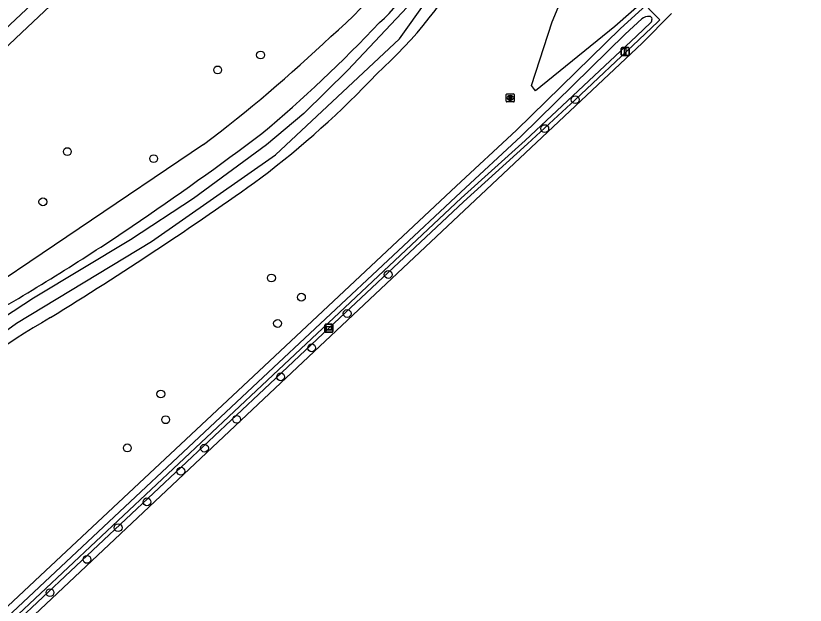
# Model space of a CAD drawing. Extents: x 156651 to 158072, y 387631 to 388990.
# Drawn here: x 157820.1 to 157918.6, y 388276.8 to 388350.3 of the extents above; entities that cross this region are included whole.
import ezdxf

# ---------------------------------------------------------------- set-up
doc = ezdxf.new("R2010")
doc.units = 0
for name, color, linetype in [('IMGEO_Boom', 7, 'Continuous'), ('IMGEO_Greppel_droge_sloot', 7, 'Continuous'), ('IMGEO_Groenvoorziening', 7, 'Continuous'), ('IMGEO_Hek', 7, 'Continuous'), ('IMGEO_Loofbos', 7, 'Continuous'), ('IMGEO_Rijbaan_lokaal_gesloten', 7, 'Continuous'), ('IMGEO_Rioolput', 7, 'Continuous'), ('IMGEO_Verkeersbordpaal', 7, 'Continuous'), ('IMGEO_Verklikker', 7, 'Continuous'), ('IMGEO_Waterloop', 7, 'Continuous')]:
    doc.layers.add(name, color=color, linetype=linetype)

msp = doc.modelspace()

# ---------------------------------------------------------------- linework, layer by layer
at = {"layer": 'IMGEO_Boom'}
for centre in [(157850.659, 388345.365), (157845.302, 388343.51), (157889.898, 388339.8), (157886.093, 388336.192), (157826.558, 388333.325), (157837.325, 388332.445), (157823.512, 388327.062), (157866.576, 388317.995), (157852.012, 388317.567), (157855.75, 388315.166), (157861.457, 388313.134), (157852.773, 388311.895), (157857.026, 388308.85), (157853.162, 388305.23), (157838.215, 388303.091), (157838.82, 388299.887), (157847.671, 388299.934), (157834.043, 388296.373), (157843.658, 388296.341), (157840.719, 388293.464), (157836.493, 388289.645), (157832.888, 388286.423), (157829.006, 388282.47), (157824.395, 388278.325)]:
    msp.add_circle(centre, 0.489, dxfattribs=at)
at = {"layer": 'IMGEO_Greppel_droge_sloot'}
for points in [[(157898.217, 388349.88), (157896.121, 388347.951), (157883.145, 388335.243), (157875.62, 388328.26), (157850.322, 388304.57), (157824.416, 388280.311), (157812.243, 388268.913), (157807.836, 388264.162), (157773.564, 388233.707), (157752.917, 388214.218), (157737.657, 388199.694), (157720.087, 388182.97)], [(157850.818, 388304.159), (157875.659, 388327.5), (157883.659, 388334.725), (157897.534, 388347.713), (157899.334, 388349.409)], [(157720.273, 388182.342), (157753.864, 388213.127), (157808.214, 388263.874), (157812.838, 388268.473), (157850.818, 388304.159)]]:
    msp.add_lwpolyline(points, dxfattribs=at)
for centre, radius, start, end in [((157899.127, 388348.686), 1.501, 89.56395, 127.30595), ((157899.138, 388349.852), 0.335, 2.93814, 90.04443), ((157898.415, 388349.938), 1.061, 330.09371, 356.27939)]:
    msp.add_arc(centre, radius, start, end, dxfattribs=at)
at = {"layer": 'IMGEO_Groenvoorziening'}
for points in [[(157898.924, 388352.547), (157894.827, 388348.941), (157884.939, 388340.911), (157884.447, 388341.567), (157887.015, 388349.488), (157889.418, 388355.333), (157890.566, 388359.976), (157893.078, 388363.746), (157895.427, 388368.17), (157895.264, 388370.574), (157896.192, 388371.885), (157897.23, 388372.923), (157898.869, 388373.087), (157899.373, 388372.331)], [(157720.012, 388182.103), (157720.372, 388181.71), (157720.45, 388181.782), (157754.162, 388212.677), (157808.509, 388263.422), (157813.132, 388268.02), (157851.114, 388303.708), (157859.167, 388311.298), (157875.957, 388327.051), (157883.957, 388334.276), (157889.898, 388339.8), (157897.83, 388347.262), (157900.235, 388349.528), (157900.45, 388349.736), (157900.083, 388350.115), (157899.454, 388350.765), (157898.682, 388351.564)], [(157737.091, 388200.43), (157752.351, 388214.954), (157773.001, 388234.445), (157807.268, 388264.896), (157811.673, 388269.645), (157823.851, 388281.048), (157849.757, 388305.307), (157875.056, 388328.997), (157882.579, 388335.979), (157895.555, 388348.687), (157898.682, 388351.564)]]:
    msp.add_lwpolyline(points, dxfattribs=at)
for centre, radius, start, end in [((157844.97, 388371.53), 30.178, 312.85563, 337.84896), ((157829.469, 388383.103), 53.654, 311.68975, 332.08523), ((157734.239, 388473.957), 180.945, 310.10869, 316.50187), ((157779.479, 388423.861), 117.783, 307.19618, 316.66877), ((157598.661, 388671.857), 420.323, 304.15722, 306.86242), ((157596.392, 388684.893), 436.562, 301.49302, 305.62565), ((157679.779, 388552.121), 275.696, 299.70355, 304.17857), ((157896.255, 388191.456), 140.856, 120.64883, 128.81877)]:
    msp.add_arc(centre, radius, start, end, dxfattribs=at)
at = {"layer": 'IMGEO_Hek'}
msp.add_lwpolyline([(157773.133, 388303.043), (157820.853, 388348.153), (157914.852, 388436.68)], dxfattribs=at)
at = {"layer": 'IMGEO_Loofbos'}
for points in [[(157771.997, 388304.24), (157800.738, 388331.681), (157802.397, 388333.221), (157830.273, 388359.412), (157831.254, 388358.579), (157887.632, 388411.679), (157918.577, 388441.084)], [(157843.54, 388334.195), (157812.507, 388313.249), (157801.99, 388305.862)]]:
    msp.add_lwpolyline(points, dxfattribs=at)
for centre, radius, start, end in [((157830.722, 388381.725), 44.524, 310.10203, 336.36436), ((157734.638, 388478.481), 180.771, 307.04421, 313.64417)]:
    msp.add_arc(centre, radius, start, end, dxfattribs=at)
at = {"layer": 'IMGEO_Rijbaan_lokaal_gesloten'}
msp.add_lwpolyline([(157901.896, 388350.548), (157898.225, 388346.86), (157851.756, 388303.145), (157795.281, 388250), (157786.131, 388241.5), (157783.411, 388238.793), (157768.624, 388224.854), (157762.275, 388218.908), (157756.589, 388213.581), (157752.535, 388209.754), (157748.884, 388206.335), (157744.634, 388202.354), (157738.664, 388196.764), (157731.372, 388189.933), (157729.533, 388188.285)], dxfattribs=at)
at = {"layer": 'IMGEO_Rioolput'}
for p, q in [((157881.289, 388339.602), (157881.289, 388340.454)), ((157881.364, 388340.528), (157882.216, 388340.528)), ((157881.777, 388340.308), (157881.802, 388340.308)), ((157882.29, 388340.454), (157882.29, 388339.602)), ((157882.216, 388339.528), (157881.364, 388339.528)), ((157881.8, 388339.748), (157881.775, 388339.748))]:
    msp.add_line(p, q, dxfattribs=at)
for points in [[(157881.289, 388339.602), (157881.289, 388340.454)], [(157881.364, 388340.528), (157882.216, 388340.528)], [(157881.878, 388340.226), (157881.626, 388340.228), (157881.626, 388339.828)], [(157881.626, 388339.828), (157881.75, 388339.828), (157881.75, 388339.99), (157881.761, 388339.99)], [(157881.804, 388340.147), (157881.75, 388340.147), (157881.75, 388340.066)], [(157881.75, 388340.066), (157881.802, 388340.066)], [(157881.808, 388339.961), (157881.879, 388339.828), (157882.019, 388339.828), (157881.954, 388339.954)], [(157882.29, 388340.454), (157882.29, 388339.602)], [(157882.216, 388339.528), (157881.364, 388339.528)]]:
    msp.add_lwpolyline(points, dxfattribs=at)
for centre, radius, start, end in [((157881.366, 388340.452), 0.0765, 91.55205, 178.44795), ((157881.366, 388340.452), 0.0765, 91.55205, 178.44795), ((157881.76, 388339.937), 0.0533, 26.02933, 88.69889), ((157881.786, 388340.255), 0.19, 274.7715, 282.96867), ((157881.81, 388340.051), 0.0964, 77.00612, 93.18647), ((157881.824, 388340.108), 0.0378, 276.66336, 79.67722), ((157881.877, 388340.116), 0.109, 350.36119, 89.41601), ((157881.875, 388340.116), 0.112, 277.58423, 350.98172), ((157881.859, 388339.901), 0.108, 29.51342, 73.79051), ((157882.214, 388340.452), 0.0765, 1.55205, 88.44795), ((157882.214, 388340.452), 0.0765, 1.55205, 88.44795), ((157881.366, 388339.604), 0.0765, 181.55205, 268.44795), ((157881.366, 388339.604), 0.0765, 181.55205, 268.44795), ((157882.214, 388339.604), 0.0765, 271.55205, 358.44795), ((157882.214, 388339.604), 0.0765, 271.55205, 358.44795)]:
    msp.add_arc(centre, radius, start, end, dxfattribs=at)
for centre, major_axis, ratio, start_param, end_param in [((157881.776, 388340.028), (-0.387, 0.002), 0.722429, 4.712389, 7.853982), ((157881.801, 388340.028), (-0.39, 0.002), 0.717154, 1.570796, 4.712389)]:
    msp.add_ellipse(centre, major_axis=major_axis, ratio=ratio, start_param=start_param, end_param=end_param, dxfattribs=at)
at = {"layer": 'IMGEO_Verkeersbordpaal'}
for p, q in [((157895.63, 388345.393), (157895.63, 388346.193)), ((157895.63, 388346.193), (157895.63, 388345.393)), ((157895.73, 388346.293), (157896.52, 388346.293)), ((157896.52, 388346.293), (157895.73, 388346.293)), ((157896.62, 388346.193), (157896.62, 388345.393)), ((157896.62, 388345.393), (157896.62, 388346.193)), ((157896.52, 388345.293), (157895.73, 388345.293)), ((157895.73, 388345.293), (157896.52, 388345.293))]:
    msp.add_line(p, q, dxfattribs=at)
msp.add_lwpolyline([(157896.05, 388346.168), (157896.2, 388346.168), (157896.2, 388345.418), (157896.05, 388345.418), (157896.05, 388346.168)], dxfattribs=at)
for centre, start, end in [((157895.73, 388346.193), 90, 180), ((157895.73, 388346.193), 90, 180), ((157896.52, 388346.193), 0, 90), ((157896.52, 388346.193), 360, 90), ((157895.73, 388345.393), 180, 270), ((157895.73, 388345.393), 180, 270), ((157896.52, 388345.393), 270, 0), ((157896.52, 388345.393), 270, 0)]:
    msp.add_arc(centre, 0.1, start, end, dxfattribs=at)
at = {"layer": 'IMGEO_Verklikker'}
for p, q in [((157858.672, 388310.898), (157858.672, 388311.698)), ((157858.672, 388311.698), (157858.672, 388310.898)), ((157858.772, 388311.798), (157859.562, 388311.798)), ((157859.562, 388311.798), (157858.772, 388311.798)), ((157859.662, 388311.698), (157859.662, 388310.898)), ((157859.662, 388310.898), (157859.662, 388311.698)), ((157859.562, 388310.798), (157858.772, 388310.798)), ((157858.772, 388310.798), (157859.562, 388310.798))]:
    msp.add_line(p, q, dxfattribs=at)
for points in [[(157858.773, 388311.53), (157859.561, 388311.53), (157859.561, 388311.066), (157858.773, 388311.066), (157858.773, 388311.53)], [(157858.838, 388311.465), (157858.838, 388311.131), (157859.496, 388311.131), (157859.496, 388311.465), (157858.838, 388311.465)]]:
    msp.add_lwpolyline(points, dxfattribs=at)
for centre, start, end in [((157858.772, 388311.698), 90, 180), ((157858.772, 388311.698), 90, 180), ((157859.562, 388311.698), 0, 90), ((157859.562, 388311.698), 360, 90), ((157858.772, 388310.898), 180, 270), ((157858.772, 388310.898), 180, 270), ((157859.562, 388310.898), 270, 0), ((157859.562, 388310.898), 270, 0)]:
    msp.add_arc(centre, 0.1, start, end, dxfattribs=at)
at = {"layer": 'IMGEO_Waterloop'}
for points in [[(157807.027, 388302.337), (157820.235, 388311.915), (157837.073, 388322.111), (157852.521, 388332.924), (157867.969, 388347.368), (157874.611, 388356.714)], [(157869.61, 388352.031), (157861.519, 388343.496), (157856.055, 388338.07), (157851.382, 388334.17), (157842.306, 388327.488), (157834.427, 388322.313), (157822.339, 388315.053), (157812.298, 388308.487)]]:
    msp.add_lwpolyline(points, dxfattribs=at)

doc.saveas('drawing.dxf')
